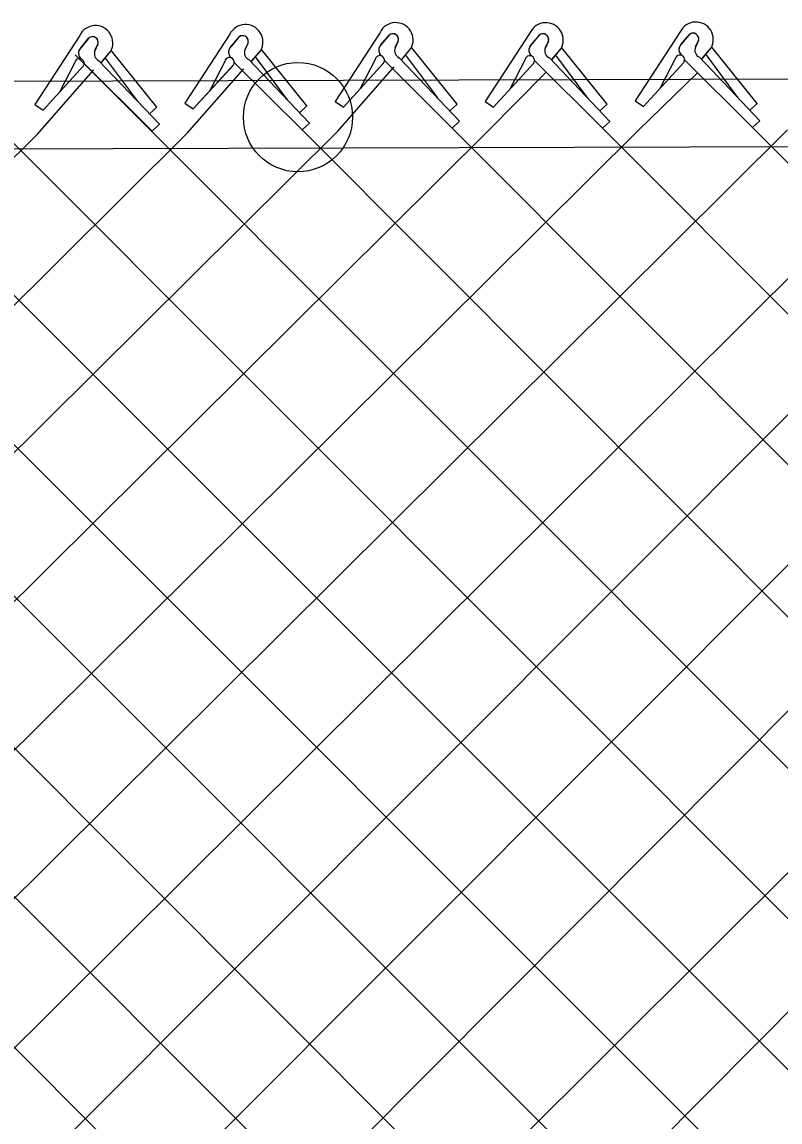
# Model space of a CAD drawing. Extents: x 0 to 2.85, y -0.1 to 1.83.
# Drawn here: x 0.6534 to 0.694, y 0.8672 to 0.9262 of the extents above; entities that cross this region are included whole.
import ezdxf

# ---------------------------------------------------------------- set-up
doc = ezdxf.new("R2010")
doc.units = 0
doc.layers.add('sb_Chainlink Fence', color=7, linetype='Continuous')
doc.layers.add('sb_Existing Structural Steel', color=7, linetype='Continuous')

msp = doc.modelspace()

# ---------------------------------------------------------------- linework, layer by layer
at = {"layer": 'sb_Chainlink Fence'}
for p, q in [((0.66451001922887, 0.9255770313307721), (0.6620926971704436, 0.9218755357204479)), ((0.6725720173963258, 0.9256784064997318), (0.6701546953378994, 0.9219769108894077)), ((0.6726230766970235, 0.9250098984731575), (0.6730654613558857, 0.925539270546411)), ((0.6806288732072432, 0.9256754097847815), (0.6782115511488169, 0.9219739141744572)), ((0.6806799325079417, 0.925006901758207), (0.6811223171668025, 0.9255362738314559)), ((0.6886816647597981, 0.9257114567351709), (0.6862643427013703, 0.9220099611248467)), ((0.6887327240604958, 0.9250429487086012), (0.6891751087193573, 0.9255723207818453)), ((0.6891342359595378, 0.9255288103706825), (0.6887327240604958, 0.9250429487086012)), ((0.6564559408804, 0.9255186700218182), (0.6540386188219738, 0.9218171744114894)), ((0.6565070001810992, 0.924850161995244), (0.6569493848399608, 0.9253795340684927)), ((0.6569085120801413, 0.9253360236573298), (0.6565070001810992, 0.924850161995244)), ((0.6574320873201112, 0.925053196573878), (0.6572703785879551, 0.924698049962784)), ((0.657270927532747, 0.9247106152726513), (0.6574317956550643, 0.9250451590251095)), ((0.6645610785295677, 0.9249085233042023), (0.6650034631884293, 0.9254378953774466)), ((0.6649625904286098, 0.9253943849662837), (0.6645610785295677, 0.9249085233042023)), ((0.665486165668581, 0.9251115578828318), (0.6653244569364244, 0.9247564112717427)), ((0.6653250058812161, 0.9247689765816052), (0.6654858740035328, 0.925103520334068)), ((0.6730245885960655, 0.9254957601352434), (0.6726230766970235, 0.9250098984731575)), ((0.6735481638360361, 0.9252129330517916), (0.6733864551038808, 0.9248577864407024)), ((0.6733870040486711, 0.9248703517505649), (0.6735478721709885, 0.9252048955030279)), ((0.6742648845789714, 0.924881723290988), (0.6742955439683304, 0.9249547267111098)), ((0.681081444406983, 0.9254927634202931), (0.6806799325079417, 0.925006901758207)), ((0.6816050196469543, 0.9252099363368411), (0.6814433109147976, 0.924854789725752)), ((0.6814438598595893, 0.9248673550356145), (0.6816047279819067, 0.9252018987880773)), ((0.6823217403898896, 0.9248787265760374), (0.6823523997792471, 0.9249517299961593)), ((0.6896578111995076, 0.9252459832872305), (0.6894961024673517, 0.9248908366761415)), ((0.6894966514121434, 0.9249034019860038), (0.6896575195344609, 0.9252379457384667)), ((0.6903745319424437, 0.9249147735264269), (0.690405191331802, 0.9249877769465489)), ((0.6481673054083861, 0.9244645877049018), (0.7583572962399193, 0.8142317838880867)), ((0.6562147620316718, 0.9244781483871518), (0.7664115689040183, 0.8142151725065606)), ((0.6576205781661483, 0.9240649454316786), (0.6581127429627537, 0.9246537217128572)), ((0.657627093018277, 0.9240739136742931), (0.6581152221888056, 0.9246557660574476)), ((0.6581127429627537, 0.9246537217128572), (0.6581488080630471, 0.9247219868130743)), ((0.6581488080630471, 0.9247219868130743), (0.6581794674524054, 0.9247949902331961)), ((0.6605889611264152, 0.9216752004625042), (0.6581604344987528, 0.9246973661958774)), ((0.6656746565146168, 0.9241233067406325), (0.6661668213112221, 0.9247120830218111)), ((0.665681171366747, 0.9241322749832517), (0.6661693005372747, 0.9247141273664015)), ((0.6676023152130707, 0.9220602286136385), (0.6658933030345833, 0.9243613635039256)), ((0.6661668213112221, 0.9247120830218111), (0.6662028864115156, 0.9247803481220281)), ((0.6662028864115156, 0.9247803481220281), (0.6662335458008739, 0.92485335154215)), ((0.6686430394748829, 0.921733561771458), (0.6662145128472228, 0.924755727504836)), ((0.6737366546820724, 0.9242246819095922), (0.6742288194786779, 0.9248134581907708)), ((0.6737431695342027, 0.9242336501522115), (0.6742312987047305, 0.9248155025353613)), ((0.6756643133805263, 0.9221616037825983), (0.6739553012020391, 0.9244627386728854)), ((0.6742288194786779, 0.9248134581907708), (0.6742648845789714, 0.924881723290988)), ((0.6767050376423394, 0.9218349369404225), (0.6742765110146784, 0.924857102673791)), ((0.6817935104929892, 0.9242216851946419), (0.682285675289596, 0.9248104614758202)), ((0.6818000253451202, 0.9242306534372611), (0.682288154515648, 0.924812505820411)), ((0.6837211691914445, 0.9221586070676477), (0.6820121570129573, 0.9244597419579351)), ((0.682285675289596, 0.9248104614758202), (0.6823217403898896, 0.9248787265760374)), ((0.6847618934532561, 0.9218319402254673), (0.682333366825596, 0.9248541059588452)), ((0.6897106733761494, 0.924352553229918), (0.6929538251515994, 0.9209427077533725)), ((0.6898463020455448, 0.9242577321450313), (0.6903384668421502, 0.9248465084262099)), ((0.6898528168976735, 0.9242667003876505), (0.6903409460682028, 0.9248485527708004)), ((0.6917739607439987, 0.9221946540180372), (0.6900649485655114, 0.9244957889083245)), ((0.6903384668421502, 0.9248465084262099), (0.6903745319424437, 0.9249147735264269)), ((0.692814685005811, 0.9218679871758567), (0.6903861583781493, 0.9248901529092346)), ((0.6544861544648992, 0.9215148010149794), (0.6566438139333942, 0.9238633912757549)), ((0.6544861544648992, 0.9215148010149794), (0.6566300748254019, 0.9238495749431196)), ((0.6561861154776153, 0.9240617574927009), (0.6553825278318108, 0.9225060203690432)), ((0.6566879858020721, 0.9240131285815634), (0.6603341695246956, 0.9203892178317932)), ((0.657484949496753, 0.9241597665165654), (0.6607281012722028, 0.9207499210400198)), ((0.6595482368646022, 0.9220018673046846), (0.6578392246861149, 0.9243030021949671)), ((0.6625402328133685, 0.9215731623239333), (0.6646978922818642, 0.9239217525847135)), ((0.6625402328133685, 0.9215731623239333), (0.6646841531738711, 0.9239079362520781)), ((0.6642401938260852, 0.9241201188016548), (0.6634366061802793, 0.9225643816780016)), ((0.6647420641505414, 0.9240714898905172), (0.6683882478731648, 0.9204475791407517)), ((0.6655390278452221, 0.9242181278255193), (0.6687821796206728, 0.9208082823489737)), ((0.6703069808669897, 0.920390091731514), (0.6733245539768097, 0.9238234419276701)), ((0.6706022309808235, 0.921674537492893), (0.6727598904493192, 0.9240231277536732)), ((0.6706022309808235, 0.921674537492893), (0.6727461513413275, 0.9240093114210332)), ((0.6723021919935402, 0.9242214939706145), (0.6714986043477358, 0.9226657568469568)), ((0.6728040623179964, 0.9241728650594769), (0.6764502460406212, 0.9205489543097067)), ((0.6736010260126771, 0.924319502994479), (0.6768441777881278, 0.9209096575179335)), ((0.6786590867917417, 0.9216715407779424), (0.6808167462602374, 0.9240201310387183)), ((0.6786590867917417, 0.9216715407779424), (0.6808030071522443, 0.9240063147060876)), ((0.6803590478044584, 0.924218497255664), (0.679555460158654, 0.9226627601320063)), ((0.6808609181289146, 0.9241698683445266), (0.684507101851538, 0.9205459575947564)), ((0.6816578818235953, 0.9243165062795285), (0.6849010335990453, 0.9209066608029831)), ((0.6867118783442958, 0.9217075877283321), (0.6888695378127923, 0.9240561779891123)), ((0.6867118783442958, 0.9217075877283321), (0.6888557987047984, 0.924042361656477)), ((0.6884118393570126, 0.9242545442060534), (0.6876082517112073, 0.9226988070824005)), ((0.6889137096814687, 0.924205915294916), (0.6925598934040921, 0.9205820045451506)), ((0.6541909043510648, 0.9202303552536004), (0.6572084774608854, 0.9236637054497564)), ((0.6622449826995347, 0.9202887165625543), (0.6652625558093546, 0.9237220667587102)), ((0.6783638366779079, 0.9203870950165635), (0.6814899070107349, 0.9235395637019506)), ((0.6864166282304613, 0.9204231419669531), (0.6896109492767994, 0.9235095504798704)), ((0.6862643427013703, 0.9220099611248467), (0.6867118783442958, 0.9217075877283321)), ((0.6194457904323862, 0.8139856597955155), (0.7269673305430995, 0.921921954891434)), ((0.6355535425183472, 0.8139894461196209), (0.7430983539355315, 0.9219521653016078)), ((0.6540386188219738, 0.9218171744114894), (0.6544861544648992, 0.9215148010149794)), ((0.6605889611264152, 0.9216752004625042), (0.6601950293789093, 0.9213144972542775)), ((0.6620926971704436, 0.9218755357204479), (0.6625402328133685, 0.9215731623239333)), ((0.6686430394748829, 0.921733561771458), (0.6682491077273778, 0.9213728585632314)), ((0.6701546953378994, 0.9219769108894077), (0.6706022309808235, 0.921674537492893)), ((0.6767050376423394, 0.9218349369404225), (0.6763111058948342, 0.9214742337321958)), ((0.6782115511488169, 0.9219739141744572), (0.6786590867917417, 0.9216715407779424)), ((0.6847618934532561, 0.9218319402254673), (0.6843679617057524, 0.9214712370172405)), ((0.692814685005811, 0.9218679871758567), (0.6924207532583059, 0.9215072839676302)), ((0.6768441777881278, 0.9209096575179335), (0.6764502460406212, 0.9205489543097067)), ((0.6849010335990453, 0.9209066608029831), (0.684507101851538, 0.9205459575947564)), ((0.6929538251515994, 0.9209427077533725), (0.6925598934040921, 0.9205820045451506)), ((0.5469492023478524, 0.8138874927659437), (0.6541909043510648, 0.9202303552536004)), ((0.5550059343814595, 0.8139322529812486), (0.6622449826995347, 0.9202887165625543)), ((0.5630588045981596, 0.8139379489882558), (0.6703069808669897, 0.920390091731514)), ((0.5710879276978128, 0.8139432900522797), (0.6783638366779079, 0.9203870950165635)), ((0.5791414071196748, 0.8139636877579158), (0.6864166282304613, 0.9204231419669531)), ((0.5871956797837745, 0.8139470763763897), (0.6944456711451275, 0.9204594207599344)), ((0.5952580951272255, 0.8138874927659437), (0.702499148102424, 0.920480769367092)), ((0.603624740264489, 0.9204773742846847), (0.7100484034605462, 0.8142317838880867)), ((0.6118048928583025, 0.9204487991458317), (0.7189602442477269, 0.813333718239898)), ((0.6198583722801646, 0.9204284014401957), (0.7276827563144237, 0.8124467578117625)), ((0.6274992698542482, 0.8140060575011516), (0.7347248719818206, 0.9206735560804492)), ((0.6279126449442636, 0.9204450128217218), (0.7342218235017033, 0.8142003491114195)), ((0.6359750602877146, 0.9205045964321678), (0.7438798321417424, 0.8126711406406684)), ((0.6440317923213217, 0.9204598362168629), (0.7503038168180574, 0.8142113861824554)), ((0.6607281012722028, 0.9207499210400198), (0.6603341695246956, 0.9203892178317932)), ((0.6687821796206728, 0.9208082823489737), (0.6683882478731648, 0.9204475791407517)), ((0.6683882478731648, 0.9204475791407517), (0.7744739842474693, 0.8141555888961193)), ((0.6764502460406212, 0.9205489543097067), (0.7825307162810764, 0.8142003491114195)), ((0.684507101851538, 0.9205459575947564), (0.7905835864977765, 0.8142060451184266)), ((0.6925598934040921, 0.9205820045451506), (0.79866167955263, 0.8142537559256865)), ((0.6033148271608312, 0.8139322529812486), (0.7063972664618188, 0.9171215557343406)), ((0.6113676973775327, 0.8139379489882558), (0.7114249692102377, 0.9140882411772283))]:
    msp.add_line(p, q, dxfattribs=at)
for centre, radius, start, end in [((0.6734126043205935, 0.9252680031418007), 0.0009354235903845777, 331.07013048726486, 153.97678331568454), ((0.681469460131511, 0.9252650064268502), 0.0009354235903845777, 331.07013048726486, 153.97678331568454), ((0.6895222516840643, 0.9253010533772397), 0.0009354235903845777, 331.07013048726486, 153.97678331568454), ((0.6572965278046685, 0.925108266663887), 0.0009354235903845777, 331.07013048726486, 153.97678331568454), ((0.6653506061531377, 0.9251666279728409), 0.0009354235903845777, 331.07013048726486, 153.97678331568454), ((0.6732584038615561, 0.92530256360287), 0.0003033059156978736, 342.81175570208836, 140.43380871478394), ((0.6732594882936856, 0.9253040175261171), 0.00030494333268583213, 341.0313574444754, 129.51439849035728), ((0.6813152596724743, 0.9252995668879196), 0.0003033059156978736, 342.81175570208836, 140.43380871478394), ((0.6813163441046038, 0.925301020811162), 0.00030494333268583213, 341.0313574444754, 129.51439849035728), ((0.6893680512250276, 0.925335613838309), 0.0003033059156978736, 342.81175570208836, 140.43380871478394), ((0.689369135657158, 0.9253370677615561), 0.00030494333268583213, 341.0313574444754, 129.51439849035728), ((0.6571423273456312, 0.9251428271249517), 0.0003033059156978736, 342.81175570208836, 140.43380871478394), ((0.6571434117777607, 0.9251442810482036), 0.00030494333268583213, 341.0313574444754, 129.51439849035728), ((0.6651964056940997, 0.9252011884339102), 0.0003033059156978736, 342.81175570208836, 140.43380871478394), ((0.6651974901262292, 0.9252026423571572), 0.00030494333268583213, 341.0313574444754, 129.51439849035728), ((0.672884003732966, 0.9247279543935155), 0.0003843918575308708, 140.4986600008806, 233.30225261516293), ((0.6728945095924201, 0.9247284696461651), 0.0003909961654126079, 133.96418530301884, 232.53135776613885), ((0.6809408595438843, 0.924724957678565), 0.0003843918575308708, 140.4986600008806, 233.30225261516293), ((0.6809513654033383, 0.9247254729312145), 0.0003909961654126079, 133.96418530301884, 232.53135776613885), ((0.6889936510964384, 0.9247610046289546), 0.0003843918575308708, 140.4986600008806, 233.30225261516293), ((0.6890041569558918, 0.9247615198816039), 0.0003909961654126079, 133.96418530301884, 232.53135776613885), ((0.6567679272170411, 0.9245682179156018), 0.0003843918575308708, 140.4986600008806, 233.30225261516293), ((0.656778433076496, 0.9245687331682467), 0.0003909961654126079, 133.96418530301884, 232.53135776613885), ((0.6576589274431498, 0.9245407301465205), 0.00041880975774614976, 156.78028482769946, 245.4548333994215), ((0.664822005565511, 0.9246265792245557), 0.0003843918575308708, 140.4986600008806, 233.30225261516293), ((0.6648325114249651, 0.9246270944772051), 0.0003909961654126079, 133.96418530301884, 232.53135776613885), ((0.6657130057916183, 0.9245990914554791), 0.00041880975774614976, 156.78028482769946, 245.4548333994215), ((0.6725543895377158, 0.9241786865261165), 0.00025580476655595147, 319.318461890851, 170.3665589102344), ((0.6737750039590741, 0.9247004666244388), 0.00041880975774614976, 156.78028482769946, 245.4548333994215), ((0.6806112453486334, 0.9241756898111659), 0.00025580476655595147, 319.318461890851, 170.3665589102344), ((0.6818318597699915, 0.9246974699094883), 0.00041880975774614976, 156.78028482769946, 245.4548333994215), ((0.6886640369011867, 0.9242117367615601), 0.00025580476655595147, 319.318461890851, 170.3665589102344), ((0.6898846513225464, 0.9247335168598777), 0.00041880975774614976, 156.78028482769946, 245.4548333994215), ((0.6564383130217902, 0.9240189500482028), 0.00025580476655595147, 319.318461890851, 170.3665589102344), ((0.6644923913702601, 0.9240773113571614), 0.00025580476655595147, 319.318461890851, 170.3665589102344)]:
    msp.add_arc(centre, radius, start, end, dxfattribs=at)
at = {"layer": 'sb_Existing Structural Steel'}
for p, q in [((0.32972619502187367, 0.922068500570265), (0.7463728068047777, 0.9233474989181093)), ((0.3297730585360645, 0.9184370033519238), (0.7393045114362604, 0.9196941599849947))]:
    msp.add_line(p, q, dxfattribs=at)
msp.add_circle((0.6681685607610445, 0.9211336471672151), 0.002929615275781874, dxfattribs=at)

doc.saveas('drawing.dxf')
